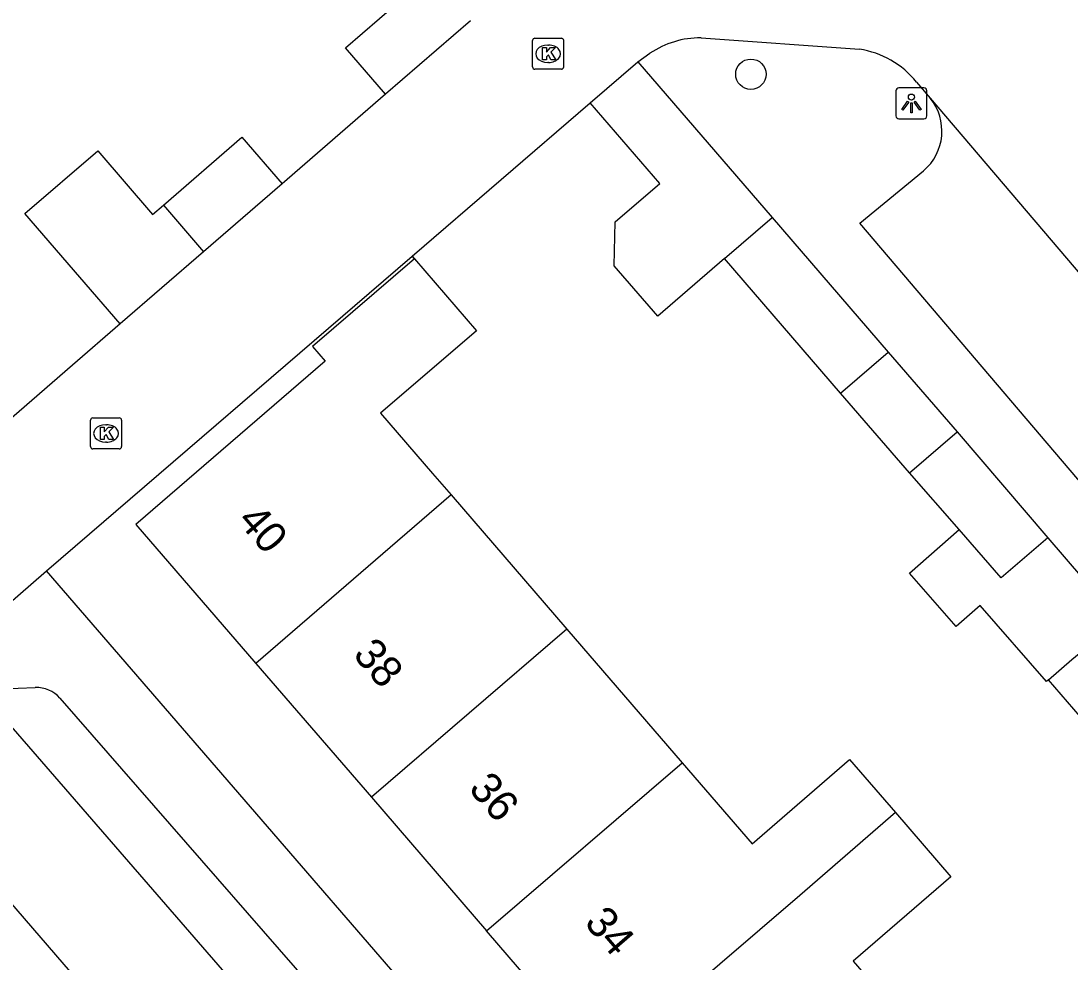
# Model space of a CAD drawing. Extents: x 160304 to 160954, y 383686 to 384161.
# Drawn here: x 160444.94 to 160478.74, y 384079.01 to 384109.32 of the extents above; entities that cross this region are included whole.
import ezdxf

# ---------------------------------------------------------------- set-up
doc = ezdxf.new("R2010")
doc.units = 0
for name, color, linetype in [('IMGEO_Boom', 7, 'Continuous'), ('IMGEO_Erf', 7, 'Continuous'), ('IMGEO_Kolk', 7, 'Continuous'), ('IMGEO_Lichtpunt', 7, 'Continuous'), ('IMGEO_Muur', 7, 'Continuous'), ('IMGEO_Pand', 7, 'Continuous'), ('IMGEO_Pand_nummerreeks', 7, 'Continuous'), ('IMGEO_Rijbaan_lokaal_open', 7, 'Continuous'), ('IMGEO_Voetpad_open', 7, 'Continuous')]:
    doc.layers.add(name, color=color, linetype=linetype)

msp = doc.modelspace()

# ---------------------------------------------------------------- linework, layer by layer
at = {"layer": 'IMGEO_Boom'}
msp.add_circle((160468.456, 384107.606), 0.489, dxfattribs=at)
at = {"layer": 'IMGEO_Erf'}
msp.add_lwpolyline([(160457.542, 384101.745), (160457.615, 384101.658)], dxfattribs=at)
at = {"layer": 'IMGEO_Kolk'}
for p, q in [((160461.499, 384108.765), (160462.351, 384108.765)), ((160461.424, 384107.839), (160461.424, 384108.691)), ((160461.912, 384108.545), (160461.937, 384108.545)), ((160462.425, 384108.691), (160462.425, 384107.839)), ((160462.351, 384107.765), (160461.499, 384107.765)), ((160461.935, 384107.985), (160461.91, 384107.985)), ((160447.257, 384096.534), (160448.109, 384096.534)), ((160447.182, 384095.608), (160447.182, 384096.46)), ((160447.67, 384096.314), (160447.695, 384096.314)), ((160448.183, 384096.46), (160448.183, 384095.608)), ((160448.109, 384095.534), (160447.257, 384095.534)), ((160447.693, 384095.754), (160447.668, 384095.754))]:
    msp.add_line(p, q, dxfattribs=at)
for points in [[(160461.499, 384108.765), (160462.351, 384108.765)], [(160461.424, 384107.839), (160461.424, 384108.691)], [(160461.745, 384108.465), (160461.868, 384108.465), (160461.868, 384108.314), (160461.998, 384108.465), (160462.162, 384108.465), (160462.016, 384108.314), (160462.169, 384108.065), (160462.017, 384108.065), (160461.932, 384108.229), (160461.868, 384108.162), (160461.868, 384108.065), (160461.745, 384108.065), (160461.745, 384108.465)], [(160462.425, 384108.691), (160462.425, 384107.839)], [(160462.351, 384107.765), (160461.499, 384107.765)], [(160447.257, 384096.534), (160448.109, 384096.534)], [(160447.182, 384095.608), (160447.182, 384096.46)], [(160447.503, 384096.234), (160447.626, 384096.234), (160447.626, 384096.083), (160447.756, 384096.234), (160447.92, 384096.234), (160447.774, 384096.083), (160447.927, 384095.834), (160447.775, 384095.834), (160447.69, 384095.998), (160447.626, 384095.931), (160447.626, 384095.834), (160447.503, 384095.834), (160447.503, 384096.234)], [(160448.183, 384096.46), (160448.183, 384095.608)], [(160448.109, 384095.534), (160447.257, 384095.534)]]:
    msp.add_lwpolyline(points, dxfattribs=at)
for centre, start, end in [((160461.501, 384108.689), 91.552, 178.448), ((160461.501, 384108.689), 91.552, 178.448), ((160462.349, 384108.689), 1.552, 88.448), ((160462.349, 384108.689), 1.552, 88.448), ((160461.501, 384107.841), 181.552, 268.448), ((160461.501, 384107.841), 181.552, 268.448), ((160462.349, 384107.841), 271.552, 358.448), ((160462.349, 384107.841), 271.552, 358.448), ((160447.259, 384096.458), 91.552, 178.448), ((160447.259, 384096.458), 91.552, 178.448), ((160448.107, 384096.458), 1.552, 88.448), ((160448.107, 384096.458), 1.552, 88.448), ((160447.259, 384095.61), 181.552, 268.448), ((160447.259, 384095.61), 181.552, 268.448), ((160448.107, 384095.61), 271.552, 358.448), ((160448.107, 384095.61), 271.552, 358.448)]:
    msp.add_arc(centre, 0.0765, start, end, dxfattribs=at)
for centre, major_axis, ratio, start_param, end_param in [((160461.911, 384108.265), (-0.387, 0.002), 0.722429, 4.712389, 7.853982), ((160461.936, 384108.265), (-0.39, 0.002), 0.717154, 1.570796, 4.712389), ((160447.669, 384096.034), (-0.387, 0.002), 0.722429, 4.712389, 7.853982), ((160447.694, 384096.034), (-0.39, 0.002), 0.717154, 1.570796, 4.712389)]:
    msp.add_ellipse(centre, major_axis=major_axis, ratio=ratio, start_param=start_param, end_param=end_param, dxfattribs=at)
at = {"layer": 'IMGEO_Lichtpunt'}
for p, q in [((160473.131, 384107.07), (160473.131, 384106.263)), ((160473.131, 384107.07), (160473.131, 384106.263)), ((160474.033, 384107.165), (160473.225, 384107.165)), ((160474.033, 384107.165), (160473.225, 384107.165)), ((160474.127, 384106.263), (160474.127, 384107.07)), ((160474.127, 384106.263), (160474.127, 384107.07)), ((160473.225, 384106.169), (160474.033, 384106.169)), ((160473.225, 384106.169), (160474.033, 384106.169))]:
    msp.add_line(p, q, dxfattribs=at)
for points in [[(160473.505, 384106.734), (160473.544, 384106.706), (160473.356, 384106.444), (160473.318, 384106.471), (160473.505, 384106.734)], [(160473.607, 384106.686), (160473.654, 384106.686), (160473.654, 384106.364), (160473.607, 384106.364), (160473.607, 384106.686)], [(160473.717, 384106.706), (160473.755, 384106.733), (160473.942, 384106.471), (160473.903, 384106.443), (160473.717, 384106.706)]]:
    msp.add_lwpolyline(points, dxfattribs=at)
msp.add_circle((160473.63, 384106.868), 0.0994, dxfattribs=at)
for centre, start, end in [((160473.225, 384107.07), 90, 180), ((160473.225, 384107.07), 90, 180), ((160474.033, 384107.07), 0, 90), ((160474.033, 384107.07), 0, 90), ((160473.225, 384106.263), 180, 270), ((160473.225, 384106.263), 180, 270), ((160474.033, 384106.263), 270, 0), ((160474.033, 384106.263), 270, 360)]:
    msp.add_arc(centre, 0.0946, start, end, dxfattribs=at)
at = {"layer": 'IMGEO_Muur'}
for points in [[(160457.542, 384101.745), (160463.283, 384106.683)], [(160457.615, 384101.658), (160457.542, 384101.745)], [(160446.601, 384098.234), (160443.56, 384095.599)]]:
    msp.add_lwpolyline(points, dxfattribs=at)
at = {"layer": 'IMGEO_Pand'}
for points in [[(160456.688, 384106.961), (160455.396, 384108.459), (160458.139, 384110.826)], [(160459.428, 384109.325), (160456.688, 384106.961)], [(160463.283, 384106.683), (160464.817, 384108.006)], [(160464.817, 384108.006), (160469.146, 384102.989)], [(160467.612, 384101.665), (160465.46, 384099.808), (160464.057, 384101.434), (160464.086, 384102.849), (160465.522, 384104.088), (160463.283, 384106.683)], [(160449.528, 384103.392), (160452.061, 384105.578), (160453.36, 384104.073)], [(160448.136, 384099.566), (160446.838, 384101.071), (160445.07, 384103.12), (160447.412, 384105.14), (160449.179, 384103.091), (160449.528, 384103.392)], [(160453.36, 384104.073), (160450.825, 384101.886)], [(160449.528, 384103.392), (160450.825, 384101.886)], [(160467.612, 384101.665), (160469.146, 384102.989)], [(160469.146, 384102.989), (160472.884, 384098.657)], [(160450.825, 384101.886), (160448.136, 384099.566)], [(160457.615, 384101.658), (160454.335, 384098.831), (160454.74, 384098.361), (160448.645, 384093.101), (160452.508, 384088.624)], [(160457.615, 384101.658), (160459.613, 384099.339), (160456.528, 384096.682), (160458.201, 384094.743), (160458.796, 384094.053)], [(160471.348, 384097.334), (160467.612, 384101.665)], [(160471.348, 384097.334), (160472.884, 384098.657)], [(160472.884, 384098.657), (160475.101, 384096.087)], [(160473.566, 384094.763), (160471.348, 384097.334)], [(160473.566, 384094.763), (160475.101, 384096.087)], [(160475.101, 384096.087), (160478.019, 384092.67)], [(160475.165, 384092.934), (160473.566, 384094.763)], [(160458.796, 384094.053), (160452.508, 384088.624)], [(160458.796, 384094.053), (160462.523, 384089.733)], [(160478.041, 384088.101), (160477.976, 384088.045), (160475.842, 384090.487), (160475.071, 384089.813), (160473.565, 384091.535), (160475.165, 384092.934)], [(160478.019, 384092.67), (160476.524, 384091.38), (160475.165, 384092.934)], [(160478.019, 384092.67), (160480.327, 384089.995)], [(160478.041, 384088.101), (160478.793, 384088.749), (160480.327, 384089.995)], [(160462.523, 384089.733), (160456.229, 384084.312)], [(160462.523, 384089.733), (160466.243, 384085.421)], [(160452.508, 384088.624), (160456.229, 384084.312)], [(160482.537, 384087.433), (160480.29, 384085.494), (160478.041, 384088.101)], [(160459.939, 384080.012), (160466.243, 384085.421)], [(160466.243, 384085.421), (160468.493, 384082.814), (160471.638, 384085.527), (160473.112, 384083.818)], [(160456.229, 384084.312), (160459.939, 384080.012)], [(160473.112, 384083.818), (160470.03, 384081.15), (160463.67, 384075.687)], [(160473.112, 384083.818), (160474.901, 384081.745), (160471.757, 384079.032), (160473.809, 384076.654)], [(160463.67, 384075.687), (160459.939, 384080.012)]]:
    msp.add_lwpolyline(points, dxfattribs=at)
at = {"layer": 'IMGEO_Rijbaan_lokaal_open'}
for points in [[(160466.851, 384108.777), (160471.951, 384108.409)], [(160464.817, 384108.006), (160465.206, 384108.28)], [(160473.79, 384107.353), (160474.228, 384106.839)], [(160456.688, 384106.961), (160453.36, 384104.073)], [(160457.542, 384101.745), (160463.283, 384106.683)], [(160474.228, 384106.839), (160484.876, 384094.347)], [(160445.759, 384091.611), (160457.542, 384101.745)], [(160448.136, 384099.566), (160446.601, 384098.234), (160443.56, 384095.599)], [(160443.904, 384090.001), (160445.759, 384091.611)], [(160443.203, 384088.215), (160457.659, 384071.56)], [(160450.6, 384066.79), (160454.152, 384069.858), (160443.825, 384081.814), (160440.273, 384078.746), (160450.6, 384066.79)]]:
    msp.add_lwpolyline(points, dxfattribs=at)
for centre, radius, start, end in [((160466.837, 384105.853), 2.925, 89.7254, 123.8966), ((160471.524, 384105.536), 2.905, 38.7249, 81.544)]:
    msp.add_arc(centre, radius, start, end, dxfattribs=at)
at = {"layer": 'IMGEO_Voetpad_open'}
for points in [[(160484.876, 384094.347), (160481.519, 384091.597), (160471.962, 384102.809), (160474.017, 384104.492)], [(160482.27, 384043.068), (160464.114, 384064.194), (160464.179, 384070.303), (160445.759, 384091.611)], [(160444.301, 384087.806), (160445.399, 384087.85)], [(160446.192, 384087.508), (160457.311, 384074.767)]]:
    msp.add_lwpolyline(points, dxfattribs=at)
for centre, radius, start, end in [((160472.937, 384105.772), 1.675, 310.1606, 39.565), ((160445.438, 384086.849), 1.001, 41.1249, 92.2166)]:
    msp.add_arc(centre, radius, start, end, dxfattribs=at)

# ---------------------------------------------------------------- texts
at = {"layer": 'IMGEO_Pand_nummerreeks'}
for s, p in [('40', (160451.879, 384093.21)), ('38', (160455.606, 384088.89)), ('36', (160459.332, 384084.571)), ('34', (160463.06, 384080.251))]:
    msp.add_text(s, height=1, rotation=310.7888, dxfattribs=at).set_placement(p)

doc.saveas('drawing.dxf')
